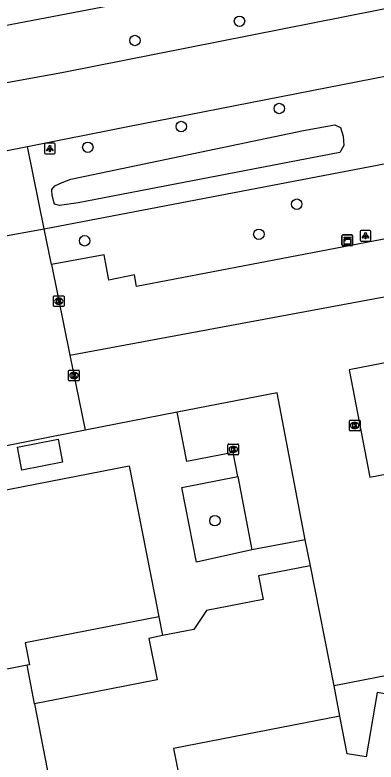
# Model space of a CAD drawing. Extents: x 160203 to 161526, y 379529 to 381797.
# Drawn here: x 161033.8 to 161067.7, y 379896.8 to 379966.8 of the extents above; entities that cross this region are included whole.
import ezdxf

# ---------------------------------------------------------------- set-up
doc = ezdxf.new("R2010")
doc.units = 0
for name, color, linetype in [('IMGEO_Boom', 7, 'Continuous'), ('IMGEO_Grasland_overig', 7, 'Continuous'), ('IMGEO_Groenvoorziening', 7, 'Continuous'), ('IMGEO_Hek', 7, 'Continuous'), ('IMGEO_Kast', 7, 'Continuous'), ('IMGEO_Kolk', 7, 'Continuous'), ('IMGEO_Lichtpunt', 7, 'Continuous'), ('IMGEO_Pand', 7, 'Continuous'), ('IMGEO_Parkeervlak_gesloten', 7, 'Continuous'), ('IMGEO_Rijbaan_lokaal_gesloten', 7, 'Continuous'), ('IMGEO_Rijbaan_lokaal_open', 7, 'Continuous'), ('IMGEO_Voetpad_open', 7, 'Continuous'), ('IMGEO_Waterloop', 7, 'Continuous')]:
    doc.layers.add(name, color=color, linetype=linetype)

msp = doc.modelspace()

# ---------------------------------------------------------------- linework, layer by layer
at = {"layer": 'IMGEO_Boom'}
for centre in [(161054.85, 379966.22), (161045.046, 379964.417), (161058.583, 379958.042), (161049.387, 379956.351), (161040.626, 379954.412), (161060.222, 379949.069), (161056.667, 379946.252), (161040.329, 379945.64), (161052.546, 379919.4)]:
    msp.add_circle(centre, 0.489, dxfattribs=at)
at = {"layer": 'IMGEO_Grasland_overig'}
msp.add_lwpolyline([(161095.06, 379898.595), (161067.756, 379903.294), (161066.716, 379897.247), (161064.958, 379897.55), (161064.268, 379901.089)], dxfattribs=at)
at = {"layer": 'IMGEO_Groenvoorziening'}
msp.add_lwpolyline([(161036.526, 379946.773), (161063.508, 379951.926), (161083.426, 379955.73)], dxfattribs=at)
at = {"layer": 'IMGEO_Hek'}
msp.add_lwpolyline([(161036.526, 379946.773), (161063.508, 379951.926)], dxfattribs=at)
at = {"layer": 'IMGEO_Kast'}
for p, q in [((161064.461, 379945.258), (161064.461, 379946.099)), ((161064.461, 379946.099), (161064.461, 379945.258)), ((161064.536, 379946.183), (161065.377, 379946.183)), ((161065.377, 379946.183), (161064.536, 379946.183)), ((161065.461, 379946.108), (161065.461, 379945.267)), ((161065.461, 379945.267), (161065.461, 379946.108)), ((161065.386, 379945.183), (161064.545, 379945.183)), ((161064.545, 379945.183), (161065.386, 379945.183))]:
    msp.add_line(p, q, dxfattribs=at)
for points in [[(161064.656, 379945.973), (161065.256, 379945.973), (161065.256, 379945.888), (161064.656, 379945.888), (161064.656, 379945.973)], [(161064.656, 379945.798), (161065.256, 379945.798), (161065.256, 379945.309), (161064.656, 379945.309), (161064.656, 379945.798)]]:
    msp.add_lwpolyline(points, dxfattribs=at)
msp.add_circle((161064.74, 379945.647), 0.0377, dxfattribs=at)
for centre, start, end in [((161064.539, 379946.105), 92.4484, 184.28452), ((161064.539, 379946.105), 92.4484, 184.28452), ((161065.383, 379946.105), 2.4484, 94.28452), ((161065.383, 379946.105), 2.4484, 94.28452), ((161064.539, 379945.261), 182.4484, 274.28452), ((161064.539, 379945.261), 182.4484, 274.28452), ((161065.383, 379945.261), 272.4484, 4.28452), ((161065.383, 379945.261), 272.4484, 4.28452)]:
    msp.add_arc(centre, 0.0779, start, end, dxfattribs=at)
at = {"layer": 'IMGEO_Kolk'}
for p, q in [((161037.409, 379939.551), (161037.409, 379940.403)), ((161037.484, 379940.477), (161038.336, 379940.477)), ((161038.41, 379940.403), (161038.41, 379939.551)), ((161037.897, 379940.257), (161037.922, 379940.257)), ((161038.336, 379939.477), (161037.484, 379939.477)), ((161037.92, 379939.697), (161037.895, 379939.697)), ((161038.83, 379932.588), (161038.83, 379933.44)), ((161038.905, 379933.514), (161039.757, 379933.514)), ((161039.831, 379933.44), (161039.831, 379932.588)), ((161039.341, 379932.734), (161039.316, 379932.734)), ((161039.318, 379933.294), (161039.343, 379933.294)), ((161039.757, 379932.514), (161038.905, 379932.514)), ((161065.152, 379927.898), (161065.152, 379928.75)), ((161065.227, 379928.824), (161066.079, 379928.824)), ((161065.64, 379928.604), (161065.665, 379928.604)), ((161066.153, 379928.75), (161066.153, 379927.898)), ((161066.079, 379927.824), (161065.227, 379927.824)), ((161065.663, 379928.044), (161065.638, 379928.044)), ((161053.769, 379925.663), (161053.769, 379926.515)), ((161053.844, 379926.589), (161054.696, 379926.589)), ((161054.77, 379926.515), (161054.77, 379925.663)), ((161054.28, 379925.809), (161054.255, 379925.809)), ((161054.257, 379926.369), (161054.282, 379926.369)), ((161054.696, 379925.589), (161053.844, 379925.589))]:
    msp.add_line(p, q, dxfattribs=at)
for points in [[(161037.409, 379939.551), (161037.409, 379940.403)], [(161037.484, 379940.477), (161038.336, 379940.477)], [(161038.41, 379940.403), (161038.41, 379939.551)], [(161037.73, 379940.177), (161037.853, 379940.177), (161037.853, 379940.026), (161037.983, 379940.177), (161038.147, 379940.177), (161038.001, 379940.026), (161038.154, 379939.777), (161038.002, 379939.777), (161037.917, 379939.941), (161037.853, 379939.874), (161037.853, 379939.777), (161037.73, 379939.777), (161037.73, 379940.177)], [(161038.336, 379939.477), (161037.484, 379939.477)], [(161038.83, 379932.588), (161038.83, 379933.44)], [(161038.905, 379933.514), (161039.757, 379933.514)], [(161039.831, 379933.44), (161039.831, 379932.588)], [(161039.151, 379933.214), (161039.274, 379933.214), (161039.274, 379933.063), (161039.404, 379933.214), (161039.568, 379933.214), (161039.422, 379933.063), (161039.575, 379932.814), (161039.423, 379932.814), (161039.338, 379932.978), (161039.274, 379932.911), (161039.274, 379932.814), (161039.151, 379932.814), (161039.151, 379933.214)], [(161039.757, 379932.514), (161038.905, 379932.514)], [(161065.152, 379927.898), (161065.152, 379928.75)], [(161065.227, 379928.824), (161066.079, 379928.824)], [(161065.473, 379928.524), (161065.596, 379928.524), (161065.596, 379928.373), (161065.726, 379928.524), (161065.89, 379928.524), (161065.744, 379928.373), (161065.897, 379928.124), (161065.745, 379928.124), (161065.66, 379928.288), (161065.596, 379928.221), (161065.596, 379928.124), (161065.473, 379928.124), (161065.473, 379928.524)], [(161066.153, 379928.75), (161066.153, 379927.898)], [(161066.079, 379927.824), (161065.227, 379927.824)], [(161053.769, 379925.663), (161053.769, 379926.515)], [(161053.844, 379926.589), (161054.696, 379926.589)], [(161054.77, 379926.515), (161054.77, 379925.663)], [(161054.09, 379926.289), (161054.213, 379926.289), (161054.213, 379926.138), (161054.343, 379926.289), (161054.507, 379926.289), (161054.361, 379926.138), (161054.514, 379925.889), (161054.362, 379925.889), (161054.277, 379926.053), (161054.213, 379925.986), (161054.213, 379925.889), (161054.09, 379925.889), (161054.09, 379926.289)], [(161054.696, 379925.589), (161053.844, 379925.589)]]:
    msp.add_lwpolyline(points, dxfattribs=at)
for centre, start, end in [((161037.486, 379940.401), 91.55205, 178.44795), ((161037.486, 379940.401), 91.55205, 178.44795), ((161038.334, 379940.401), 1.55205, 88.44795), ((161038.334, 379940.401), 1.55205, 88.44795), ((161037.486, 379939.553), 181.55205, 268.44795), ((161037.486, 379939.553), 181.55205, 268.44795), ((161038.334, 379939.553), 271.55205, 358.44795), ((161038.334, 379939.553), 271.55205, 358.44795), ((161038.907, 379933.438), 91.55205, 178.44795), ((161038.907, 379933.438), 91.55205, 178.44795), ((161039.755, 379933.438), 1.55205, 88.44795), ((161039.755, 379933.438), 1.55205, 88.44795), ((161038.907, 379932.59), 181.55205, 268.44795), ((161038.907, 379932.59), 181.55205, 268.44795), ((161039.755, 379932.59), 271.55205, 358.44795), ((161039.755, 379932.59), 271.55205, 358.44795), ((161065.229, 379928.748), 91.55205, 178.44795), ((161065.229, 379928.748), 91.55205, 178.44795), ((161066.077, 379928.748), 1.55205, 88.44795), ((161066.077, 379928.748), 1.55205, 88.44795), ((161065.229, 379927.9), 181.55205, 268.44795), ((161065.229, 379927.9), 181.55205, 268.44795), ((161066.077, 379927.9), 271.55205, 358.44795), ((161066.077, 379927.9), 271.55205, 358.44795), ((161053.846, 379926.513), 91.55205, 178.44795), ((161053.846, 379926.513), 91.55205, 178.44795), ((161054.694, 379926.513), 1.55205, 88.44795), ((161054.694, 379926.513), 1.55205, 88.44795), ((161053.846, 379925.665), 181.55205, 268.44795), ((161053.846, 379925.665), 181.55205, 268.44795), ((161054.694, 379925.665), 271.55205, 358.44795), ((161054.694, 379925.665), 271.55205, 358.44795)]:
    msp.add_arc(centre, 0.0765, start, end, dxfattribs=at)
for centre, major_axis, ratio, start_param, end_param in [((161037.896, 379939.977), (-0.387, 0.002), 0.722429, 4.712389, 7.853982), ((161037.921, 379939.977), (-0.39, 0.002), 0.717154, 1.570796, 4.712389), ((161039.317, 379933.014), (-0.387, 0.002), 0.722429, 4.712389, 7.853982), ((161039.342, 379933.014), (-0.39, 0.002), 0.717154, 1.570796, 4.712389), ((161065.639, 379928.324), (-0.387, 0.002), 0.722429, 4.712389, 7.853982), ((161065.664, 379928.324), (-0.39, 0.002), 0.717154, 1.570796, 4.712389), ((161054.256, 379926.089), (-0.387, 0.002), 0.722429, 4.712389, 7.853982), ((161054.281, 379926.089), (-0.39, 0.002), 0.717154, 1.570796, 4.712389)]:
    msp.add_ellipse(centre, major_axis=major_axis, ratio=ratio, start_param=start_param, end_param=end_param, dxfattribs=at)
at = {"layer": 'IMGEO_Lichtpunt'}
for p, q in [((161036.56, 379954.691), (161036.56, 379953.884)), ((161036.56, 379954.691), (161036.56, 379953.884)), ((161037.462, 379954.786), (161036.654, 379954.786)), ((161037.462, 379954.786), (161036.654, 379954.786)), ((161037.556, 379953.884), (161037.556, 379954.691)), ((161037.556, 379953.884), (161037.556, 379954.691)), ((161036.654, 379953.79), (161037.462, 379953.79)), ((161036.654, 379953.79), (161037.462, 379953.79)), ((161066.166, 379946.521), (161066.166, 379945.714)), ((161066.166, 379946.521), (161066.166, 379945.714)), ((161067.068, 379946.616), (161066.26, 379946.616)), ((161067.068, 379946.616), (161066.26, 379946.616)), ((161067.162, 379945.714), (161067.162, 379946.521)), ((161067.162, 379945.714), (161067.162, 379946.521)), ((161066.26, 379945.62), (161067.068, 379945.62)), ((161066.26, 379945.62), (161067.068, 379945.62))]:
    msp.add_line(p, q, dxfattribs=at)
for points in [[(161036.934, 379954.355), (161036.973, 379954.327), (161036.785, 379954.065), (161036.747, 379954.092), (161036.934, 379954.355)], [(161037.036, 379954.307), (161037.083, 379954.307), (161037.083, 379953.985), (161037.036, 379953.985), (161037.036, 379954.307)], [(161037.146, 379954.327), (161037.184, 379954.354), (161037.371, 379954.092), (161037.332, 379954.064), (161037.146, 379954.327)], [(161066.54, 379946.185), (161066.579, 379946.157), (161066.391, 379945.895), (161066.353, 379945.922), (161066.54, 379946.185)], [(161066.642, 379946.137), (161066.689, 379946.137), (161066.689, 379945.815), (161066.642, 379945.815), (161066.642, 379946.137)], [(161066.752, 379946.157), (161066.79, 379946.184), (161066.977, 379945.922), (161066.938, 379945.894), (161066.752, 379946.157)]]:
    msp.add_lwpolyline(points, dxfattribs=at)
for centre in [(161037.059, 379954.489), (161066.665, 379946.319)]:
    msp.add_circle(centre, 0.0994, dxfattribs=at)
for centre, start, end in [((161036.654, 379954.691), 90, 180), ((161036.654, 379954.691), 90, 180), ((161037.462, 379954.691), 0, 90), ((161037.462, 379954.691), 0, 90), ((161036.654, 379953.884), 180, 270), ((161036.654, 379953.884), 180, 270), ((161037.462, 379953.884), 270, 0), ((161037.462, 379953.884), 270, 360), ((161066.26, 379946.521), 90, 180), ((161066.26, 379946.521), 90, 180), ((161067.068, 379946.521), 0, 90), ((161067.068, 379946.521), 0, 90), ((161066.26, 379945.714), 180, 270), ((161066.26, 379945.714), 180, 270), ((161067.068, 379945.714), 270, 0), ((161067.068, 379945.714), 270, 360)]:
    msp.add_arc(centre, 0.0946, start, end, dxfattribs=at)
at = {"layer": 'IMGEO_Pand'}
for points in [[(161031.976, 379922.096), (161044.514, 379924.54), (161046.896, 379912.321), (161047.271, 379910.397)], [(161061.522, 379915.173), (161061.306, 379915.131), (161056.634, 379914.22), (161057.062, 379912.011), (161051.745, 379910.974), (161050.561, 379909.205), (161047.616, 379908.63)], [(161063.716, 379903.92), (161061.522, 379915.173)], [(161047.271, 379910.397), (161034.758, 379907.958), (161035.16, 379905.895), (161034.944, 379905.853)], [(161047.616, 379908.63), (161046.361, 379908.358), (161047.118, 379904.47), (161035.633, 379902.235)], [(161034.944, 379905.853), (161028.111, 379904.521), (161029.029, 379899.615), (161019.464, 379897.771)], [(161064.268, 379901.089), (161063.716, 379903.92)], [(161035.633, 379902.235), (161037.234, 379894.007)], [(161064.268, 379901.089), (161048.672, 379898.048), (161049.436, 379894.122), (161037.657, 379891.83), (161037.234, 379894.007)]]:
    msp.add_lwpolyline(points, dxfattribs=at)
at = {"layer": 'IMGEO_Parkeervlak_gesloten'}
for points in [[(161084.72, 379948.932), (161045.202, 379941.348), (161045.02, 379942.436), (161042.606, 379941.953), (161042.156, 379944.311), (161037.21, 379943.405)], [(161054.704, 379923.54), (161056.017, 379916.677)]]:
    msp.add_lwpolyline(points, dxfattribs=at)
at = {"layer": 'IMGEO_Rijbaan_lokaal_gesloten'}
for points in [[(161038.943, 379934.911), (161085.754, 379943.614)], [(161086.89, 379937.769), (161065.127, 379933.539), (161065.286, 379932.722), (161067.079, 379923.495), (161088.854, 379927.665)], [(161038.943, 379934.911), (161040.379, 379927.872)], [(161061.024, 379917.599), (161058.385, 379931.381), (161049.017, 379929.587)], [(161049.017, 379929.587), (161040.379, 379927.872)], [(161061.522, 379915.173), (161061.024, 379917.599)], [(161070.277, 379905.209), (161063.716, 379903.92)]]:
    msp.add_lwpolyline(points, dxfattribs=at)
at = {"layer": 'IMGEO_Rijbaan_lokaal_open'}
for points in [[(161023.99, 379959.09), (161031.108, 379960.14), (161038.188, 379961.422), (161094.262, 379972.527)], [(161034.962, 379954.474), (161044.221, 379956.334), (161108.127, 379968.844)], [(161026.674, 379952.839), (161034.962, 379954.474)], [(161036.526, 379946.773), (161034.962, 379954.474)], [(161031.511, 379945.843), (161036.526, 379946.773)], [(161037.21, 379943.405), (161036.526, 379946.773)], [(161037.21, 379943.405), (161038.943, 379934.911)], [(161040.379, 379927.872), (161015.815, 379923.004)]]:
    msp.add_lwpolyline(points, dxfattribs=at)
at = {"layer": 'IMGEO_Voetpad_open'}
for points in [[(161054.704, 379923.54), (161054.27, 379925.805), (161049.904, 379924.955), (161049.017, 379929.587)], [(161038.265, 379924.897), (161034.444, 379924.147), (161034.031, 379926.277), (161037.844, 379927.045), (161038.265, 379924.897)], [(161056.017, 379916.677), (161050.804, 379915.52), (161049.432, 379922.504), (161054.704, 379923.54)], [(161061.024, 379917.599), (161056.017, 379916.677)], [(161047.271, 379910.397), (161047.616, 379908.63)], [(161035.633, 379902.235), (161034.944, 379905.853)]]:
    msp.add_lwpolyline(points, dxfattribs=at)
at = {"layer": 'IMGEO_Waterloop'}
for points in [[(161093.454, 379977.21), (161081.741, 379975.129), (161026.757, 379964.623), (161005.514, 379960.734), (161000, 379958.372)], [(161063.803, 379956.51), (161064.332, 379956.246), (161064.564, 379955.452), (161064.63, 379954.559), (161064.266, 379953.931), (161061.157, 379953.335), (161039.717, 379949.198), (161037.986, 379948.944), (161037.494, 379949.071), (161037.272, 379949.896), (161037.24, 379950.436), (161037.526, 379950.801), (161038.224, 379951.118), (161039.048, 379951.422), (161060.843, 379955.98), (161063.803, 379956.51)]]:
    msp.add_lwpolyline(points, dxfattribs=at)

doc.saveas('drawing.dxf')
